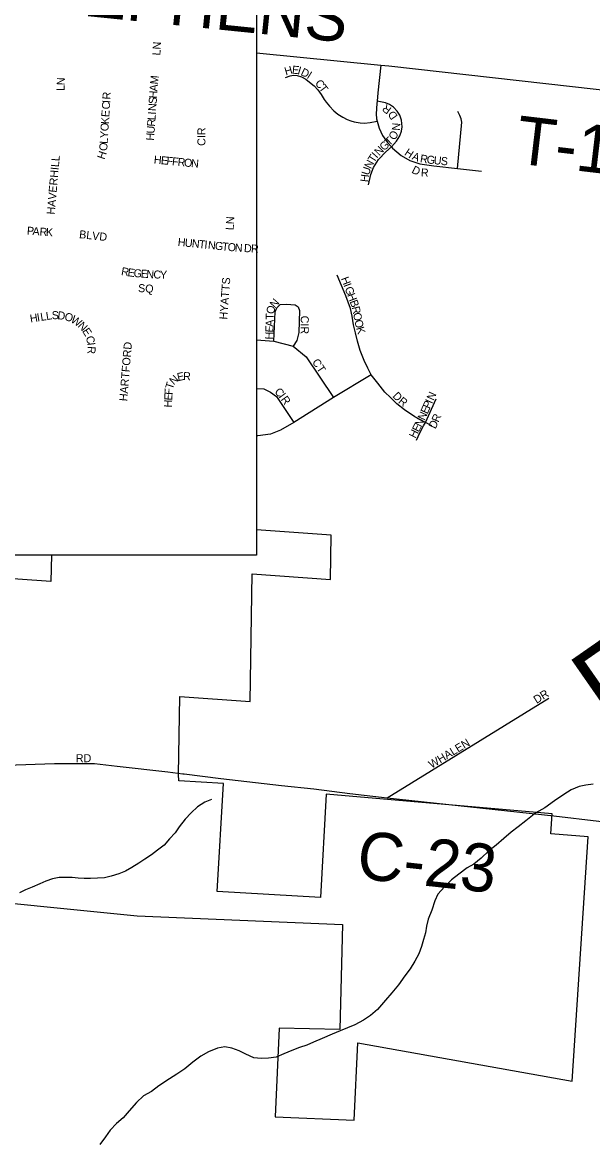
# Model space of a CAD drawing. Extents: x 0 to 34, y -4 to 22.
# Drawn here: x 5.334 to 5.809, y 14.738 to 15.668 of the extents above; entities that cross this region are included whole.
import ezdxf

# ---------------------------------------------------------------- set-up
doc = ezdxf.new("R2010")
doc.units = 0
for name, color, linetype in [('GM_X_City_Street', 7, 'Continuous'), ('GM_X_City_Street_Text', 7, 'Continuous'), ('GM_X_Corporation', 7, 'Continuous'), ('GM_X_County_Road', 7, 'Continuous'), ('GM_X_County_Road_Text', 7, 'Continuous'), ('GM_X_Minor_River', 7, 'Continuous'), ('GM_X_Minor_River_Text', 7, 'Continuous'), ('GM_X_Township', 7, 'Continuous'), ('GM_X_Township_Road', 7, 'Continuous'), ('GM_X_Township_Road_Text', 7, 'Continuous'), ('GM_X_Township_Subdivision', 7, 'Continuous'), ('GM_X_Township_Subdivision_Text', 7, 'Continuous'), ('SH_Text', 7, 'Continuous')]:
    doc.layers.add(name, color=color, linetype=linetype)

msp = doc.modelspace()

# ---------------------------------------------------------------- linework, layer by layer
at = {"layer": 'GM_X_City_Street'}
for points in [[(4.99137, 15.08253), (5.00884, 15.0807), (5.02857, 15.07761), (5.06506, 15.07393), (5.11121, 15.06768), (5.12649, 15.06572), (5.188, 15.05801), (5.26529, 15.04963), (5.29391, 15.04948), (5.32044, 15.04967), (5.36041, 15.051), (5.39371, 15.05109), (5.4127, 15.04887)], [(5.4127, 15.04887), (5.45496, 15.04395), (5.46739, 15.04243), (5.46853, 15.04229)]]:
    msp.add_lwpolyline(points, dxfattribs=at)
at = {"layer": 'GM_X_Corporation'}
msp.add_lwpolyline([(5.25994, 14.94119), (5.4292, 14.92422), (5.6003, 14.91706), (5.59811, 14.82962), (5.54745, 14.83061), (5.54426, 14.75668), (5.60993, 14.75387), (5.61301, 14.81847), (5.79152, 14.78659), (5.80493, 14.98989), (5.77377, 14.99235), (5.77482, 15.00905), (5.58671, 15.02537), (5.58194, 14.93956), (5.49607, 14.94434), (5.50108, 15.03433), (5.46397, 15.03655), (5.4637, 15.04176), (5.46482, 15.10675), (5.52335, 15.10266), (5.52518, 15.20891), (5.59022, 15.20436), (5.59085, 15.24116), (5.52856, 15.24552), (5.52856, 15.22445), (5.35814, 15.22445), (5.35738, 15.20247), (5.23558, 15.21119)], dxfattribs=at)
at = {"layer": 'GM_X_County_Road'}
msp.add_lwpolyline([(5.46853, 15.04229), (5.49894, 15.03856), (5.54946, 15.03271), (5.57652, 15.02995), (5.60628, 15.02595), (5.63744, 15.02229), (5.77635, 15.00736), (5.85112, 14.99845)], dxfattribs=at)
at = {"layer": 'GM_X_Minor_River'}
for points in [[(5.80892, 15.0339), (5.80302, 15.03293), (5.79739, 15.03194), (5.79065, 15.02911), (5.78444, 15.0252), (5.77686, 15.01997), (5.76874, 15.01422), (5.76118, 15.0098), (5.75305, 15.00324), (5.74654, 14.99826), (5.74085, 14.99381), (5.73461, 14.98856), (5.7281, 14.98305), (5.72214, 14.97833), (5.71562, 14.97229), (5.70965, 14.9673), (5.70398, 14.96419), (5.69721, 14.95895), (5.69098, 14.95423), (5.68526, 14.94817), (5.67955, 14.94212), (5.67705, 14.93654), (5.67478, 14.92882), (5.67171, 14.92139), (5.67028, 14.91553), (5.66939, 14.90993), (5.66769, 14.90434), (5.66599, 14.89875), (5.66375, 14.89264), (5.66043, 14.88628), (5.65659, 14.87992), (5.65221, 14.87411), (5.64701, 14.8667), (5.64128, 14.86011), (5.6361, 14.85404), (5.62955, 14.84613), (5.62358, 14.84114), (5.6179, 14.83722), (5.61061, 14.83333), (5.60442, 14.83102), (5.59823, 14.82844), (5.59176, 14.82561), (5.58341, 14.822), (5.57613, 14.8189), (5.57048, 14.81659), (5.56456, 14.81454), (5.5581, 14.81197), (5.55137, 14.80914), (5.54517, 14.80656), (5.53873, 14.8056), (5.53258, 14.80543), (5.52643, 14.80579), (5.5198, 14.80884), (5.51423, 14.81187), (5.50811, 14.81384), (5.50224, 14.815), (5.49634, 14.81402), (5.4888, 14.81094), (5.48232, 14.8073)], [(5.4912, 15.02104), (5.48554, 15.01872), (5.47959, 15.01481), (5.47443, 15.00981), (5.46926, 15.00455), (5.46434, 14.99821), (5.46105, 14.99318), (5.45615, 14.98818), (5.45178, 14.9829), (5.44636, 14.97871), (5.44122, 14.97505), (5.43581, 14.97139), (5.43067, 14.968), (5.425, 14.96434), (5.41959, 14.96122), (5.41394, 14.95917), (5.40776, 14.95713), (5.40212, 14.95588), (5.39623, 14.95544), (5.39061, 14.95527), (5.38526, 14.95535), (5.38018, 14.95543), (5.37511, 14.95605), (5.36949, 14.95614), (5.36441, 14.95595), (5.35877, 14.95497), (5.35339, 14.95292), (5.34827, 14.95086), (5.34181, 14.94802), (5.33642, 14.9457), (5.3313, 14.94338)], [(5.48232, 14.8073), (5.47582, 14.80232), (5.46904, 14.79681), (5.46228, 14.79238), (5.45633, 14.78846), (5.44741, 14.78245), (5.44118, 14.778), (5.4347, 14.77437), (5.42872, 14.76858), (5.42273, 14.76172), (5.41782, 14.75592), (5.41212, 14.7512), (5.40695, 14.74566), (5.40284, 14.74012), (5.39819, 14.73377)]]:
    msp.add_lwpolyline(points, dxfattribs=at)
at = {"layer": 'GM_X_Township'}
msp.add_lwpolyline([(5.52856, 15.68118), (5.52856, 15.22445), (4.09937, 15.22445)], dxfattribs=at)
at = {"layer": 'GM_X_Township_Road'}
msp.add_lwpolyline([(5.52856, 15.64294), (5.63209, 15.63261), (5.6388, 15.63194), (5.83361, 15.61004), (6.02373, 15.58852), (6.14789, 15.57274), (6.21149, 15.56583), (6.25219, 15.56091)], dxfattribs=at)
at = {"layer": 'GM_X_Township_Subdivision'}
for points in [[(5.63209, 15.63261), (5.62975, 15.60955), (5.62904, 15.60258), (5.62884, 15.60059), (5.62832, 15.59201), (5.62871, 15.58798), (5.6291, 15.58591), (5.63079, 15.58018), (5.63352, 15.57395), (5.63781, 15.56823), (5.64096, 15.56458), (5.64196, 15.56342), (5.64911, 15.55732), (5.65639, 15.55316), (5.6647, 15.5503), (5.67627, 15.54887), (5.69609, 15.54653), (5.71591, 15.54419)], [(5.55281, 15.62221), (5.55678, 15.62378), (5.55948, 15.62434), (5.5626, 15.62392), (5.56628, 15.62278), (5.56983, 15.6208), (5.57295, 15.61853), (5.57678, 15.61541), (5.57976, 15.61214), (5.58259, 15.60817), (5.58515, 15.60406), (5.58671, 15.60165), (5.5894, 15.59839), (5.59309, 15.59441), (5.59635, 15.59172), (5.60047, 15.58917), (5.60415, 15.58732), (5.60727, 15.58619), (5.61011, 15.58534), (5.61493, 15.58463), (5.61862, 15.58434), (5.6233, 15.58477), (5.6291, 15.58591)], [(5.62207, 15.53302), (5.62381, 15.54153), (5.62607, 15.54744), (5.63024, 15.55404), (5.63632, 15.56047), (5.64096, 15.56458), (5.64519, 15.56916), (5.64814, 15.57385), (5.64953, 15.5775), (5.65005, 15.58115), (5.64935, 15.58689), (5.64796, 15.59088), (5.64588, 15.59436), (5.64275, 15.59766), (5.63945, 15.59975), (5.63597, 15.60114), (5.63198, 15.602), (5.62904, 15.60258)], [(5.69609, 15.54653), (5.69974, 15.5852), (5.69918, 15.58789), (5.69804, 15.59073), (5.69634, 15.59399)], [(5.67467, 15.33209), (5.66931, 15.33497), (5.66058, 15.33965), (5.65189, 15.34551), (5.64546, 15.35062), (5.64016, 15.35572), (5.63562, 15.36026), (5.62976, 15.36763), (5.62423, 15.37482), (5.62144, 15.3803), (5.61823, 15.38673), (5.61501, 15.39487), (5.61275, 15.40262), (5.61104, 15.40961), (5.60953, 15.41642), (5.6084, 15.42361), (5.60688, 15.42985), (5.6031, 15.44043), (5.59592, 15.45764)], [(5.54301, 15.40278), (5.54435, 15.42721), (5.5457, 15.43057), (5.54838, 15.4332), (5.55376, 15.43343), (5.56093, 15.43304), (5.5634, 15.43124), (5.56452, 15.42833), (5.56385, 15.40995), (5.56228, 15.40323), (5.55914, 15.39852)], [(5.52856, 15.40372), (5.54301, 15.40278), (5.55914, 15.39852), (5.57013, 15.38956), (5.59288, 15.35582)], [(5.62423, 15.37482), (5.59288, 15.35582), (5.55978, 15.33504), (5.5487, 15.3285), (5.54039, 15.32535), (5.52981, 15.32384), (5.52856, 15.32392)], [(5.52856, 15.36344), (5.53483, 15.36289), (5.54032, 15.3602), (5.54525, 15.35673), (5.55978, 15.33504)], [(5.66181, 15.32036), (5.66465, 15.32632), (5.66777, 15.33209), (5.66931, 15.33497), (5.67827, 15.35459)], [(5.63744, 15.02229), (5.77199, 15.10533)]]:
    msp.add_lwpolyline(points, dxfattribs=at)
at = {"layer": 'SH_Text'}
msp.add_lwpolyline([(3.22638, 15.68118), (5.52856, 15.68118), (5.52856, 15.22445), (3.22638, 15.22445)], close=True, dxfattribs=at)

# ---------------------------------------------------------------- texts
at = {"layer": 'GM_X_City_Street_Text'}
msp.add_text('RD', height=0.006667, rotation=0.00001, dxfattribs=at).set_placement((5.3783, 15.0521))
at = {"layer": 'GM_X_County_Road_Text'}
msp.add_text('C-23', height=0.04, rotation=353.8008, dxfattribs=at).set_placement((5.61107, 14.95553))
at = {"layer": 'GM_X_Minor_River_Text'}
msp.add_text('Run', height=0.066662, rotation=34.81676, dxfattribs=at).set_placement((5.82299, 15.07843))
at = {"layer": 'GM_X_Township_Road_Text'}
for s, rotation, p in [('STEPHENS', 354.16521, (5.31601, 15.68074)), ('T-158', 353.22375, (5.74323, 15.55097))]:
    msp.add_text(s, height=0.04, rotation=rotation, dxfattribs=at).set_placement(p)
at = {"layer": 'GM_X_Township_Subdivision_Text'}
for s, height, rotation, p in [('LN', 0.006667, 86.8215, (5.44862, 15.64052)), ('H', 0.00667, 16.41667, (5.55309, 15.62396)), ('E', 0.00667, 355.26812, (5.55808, 15.62555)), ('M', 0.00667, 84.6555, (5.44661, 15.61633)), ('I', 0.00667, 343.65239, (5.5624, 15.62523)), ('D', 0.00667, 334.9699, (5.56497, 15.6245)), ('I', 0.00667, 327.67963, (5.57009, 15.62212)), ('L', 0.00667, 89.31696, (5.36883, 15.61109)), ('N', 0.00667, 87.17906, (5.36889, 15.61572)), ('A', 0.00667, 85.99567, (5.44621, 15.61052)), ('C', 0.00667, 310.04811, (5.57695, 15.61722)), ('T', 0.00667, 307.20873, (5.58029, 15.61325)), ('R', 0.00667, 86.42686, (5.40702, 15.60377)), ('S', 0.00667, 86.0003, (5.44547, 15.59998)), ('H', 0.00667, 85.9751, (5.4458, 15.60466)), ('E', 0.00667, 86.41804, (5.4061, 15.58912)), ('C', 0.00667, 86.4282, (5.40651, 15.59557)), ('I', 0.00667, 86.41275, (5.40683, 15.60084)), ('N', 0.00667, 85.99567, (5.44506, 15.59413)), ('R', 0.00667, 143.60394, (5.64164, 15.59662)), ('K', 0.00667, 86.41275, (5.40574, 15.58327)), ('R', 0.00667, 85.99049, (5.44416, 15.58125)), ('L', 0.00667, 86.0003, (5.44453, 15.58652)), ('I', 0.00667, 85.97357, (5.44485, 15.5912)), ('D', 0.00667, 125.00494, (5.64665, 15.59012)), ('Y', 0.00667, 86.41275, (5.405, 15.57156)), ('O', 0.00667, 86.43482, (5.40537, 15.57742)), ('U', 0.00667, 85.99567, (5.44375, 15.5754)), ('CIR', 0.006667, 90, (5.48616, 15.56535)), ('O', 0.00667, 58.02519, (5.64376, 15.56956)), ('N', 0.00667, 85.84899, (5.64795, 15.57787)), ('O', 0.00667, 86.62644, (5.40437, 15.56102)), ('L', 0.00667, 86.44582, (5.40471, 15.56688)), ('H', 0.00667, 85.99691, (5.44334, 15.56955)), ('G', 0.00667, 42.65008, (5.63484, 15.56081)), ('T', 0.00667, 44.23063, (5.6393, 15.56492)), ('H', 0.00667, 71.17105, (5.4021, 15.55355)), ('H', 0.00667, 354.41772, (5.44296, 15.55076)), ('T', 0.00667, 57.59793, (5.62656, 15.55082)), ('I', 0.00667, 48.37008, (5.62891, 15.55456)), ('N', 0.00667, 45.54094, (5.6308, 15.55668)), ('H', 0.00667, 326.57665, (5.65127, 15.55814)), ('A', 0.00667, 339.37833, (5.65762, 15.55417)), ('R', 0.00667, 350.83005, (5.66451, 15.55173)), ('G', 0.00667, 354.03366, (5.67012, 15.55084)), ('HAVERHILL', 0.006667, 84.93655, (5.36062, 15.50797)), ('E', 0.00667, 354.42828, (5.4488, 15.55019)), ('F', 0.00667, 354.45292, (5.45347, 15.54974)), ('F', 0.00667, 354.41719, (5.45814, 15.54928)), ('R', 0.00667, 354.43394, (5.46281, 15.54883)), ('O', 0.00667, 354.41772, (5.46807, 15.54831)), ('N', 0.00667, 355.48809, (5.47404, 15.54773)), ('N', 0.00667, 63.02437, (5.62398, 15.54574)), ('D', 0.00667, 333.83568, (5.65734, 15.54322)), ('U', 0.00667, 354.30474, (5.67599, 15.55022)), ('S', 0.00667, 354.28125, (5.68183, 15.54964)), ('H', 0.00667, 83.31952, (5.62168, 15.53492)), ('U', 0.00667, 72.16625, (5.62229, 15.54041)), ('R', 0.00667, 357.36082, (5.66543, 15.53991)), ('LN', 0.006667, 86.82218, (5.50964, 15.49502)), ('P', 0.00667, 355.76058, (5.33733, 15.49151)), ('A', 0.00667, 355.73373, (5.34201, 15.49116)), ('R', 0.00667, 355.74758, (5.34786, 15.49073)), ('K', 0.00667, 355.75902, (5.35313, 15.49034)), ('BLVD', 0.006667, 353.83361, (5.38078, 15.48857)), ('H', 0.00667, 354.30681, (5.4629, 15.48213)), ('U', 0.00667, 354.28506, (5.46874, 15.48155)), ('N', 0.00667, 354.30474, (5.47458, 15.48096)), ('T', 0.00667, 354.30843, (5.48042, 15.48038)), ('I', 0.00667, 354.30681, (5.48509, 15.47991)), ('N', 0.00667, 354.28506, (5.48801, 15.47962)), ('G', 0.00667, 354.29273, (5.49384, 15.47904)), ('T', 0.00667, 354.28612, (5.49968, 15.47846)), ('O', 0.00667, 354.73306, (5.50441, 15.47799)), ('N', 0.00667, 356.41233, (5.51046, 15.47743)), ('D', 0.00667, 356.74136, (5.51811, 15.47696)), ('R', 0.00667, 356.71912, (5.52397, 15.47663)), ('R', 0.00667, 350.21429, (5.41566, 15.45786)), ('E', 0.00667, 351.78195, (5.42106, 15.45694)), ('G', 0.00667, 355.42061, (5.42616, 15.45621)), ('E', 0.00667, 356.50655, (5.43215, 15.45574)), ('N', 0.00667, 356.63739, (5.43685, 15.45545)), ('C', 0.00667, 356.62213, (5.4427, 15.45511)), ('Y', 0.00667, 358.59662, (5.44822, 15.45478)), ('HYATTS', 0.006667, 85.84265, (5.50436, 15.42054)), ('H', 0.00667, 290.7786, (5.59888, 15.45492)), ('SQ', 0.006667, 356.82219, (5.42995, 15.44369)), ('I', 0.00667, 290.79565, (5.60096, 15.44944)), ('G', 0.00667, 290.80165, (5.60201, 15.44669)), ('N', 0.00667, 49.11424, (5.54403, 15.42977)), ('H', 0.00667, 290.7786, (5.60409, 15.44121)), ('B', 0.00667, 289.66363, (5.60616, 15.43576)), ('L', 0.00667, 8.88741, (5.35388, 15.42025)), ('S', 0.00667, 1.50312, (5.35829, 15.42096)), ('D', 0.00667, 353.60429, (5.36274, 15.42109)), ('O', 0.00667, 76.8383, (5.54308, 15.42481)), ('R', 0.00667, 282.90544, (5.60788, 15.43098)), ('H', 0.00667, 8.909, (5.34054, 15.41817)), ('I', 0.00667, 8.86581, (5.34634, 15.41907)), ('L', 0.00667, 8.9159, (5.34924, 15.41953)), ('O', 0.00667, 343.21703, (5.36826, 15.4205)), ('W', 0.00667, 326.63638, (5.37341, 15.41902)), ('N', 0.00667, 313.40758, (5.37947, 15.41509)), ('A', 0.00667, 88.25105, (5.5428, 15.4146)), ('T', 0.00667, 88.24834, (5.54298, 15.42046)), ('CIR', 0.006667, 270, (5.56553, 15.42397)), ('O', 0.00667, 280.12698, (5.60904, 15.42592)), ('O', 0.00667, 282.77802, (5.61014, 15.41981)), ('E', 0.00667, 302.63674, (5.3833, 15.41109)), ('H', 0.00667, 88.25105, (5.54248, 15.40404)), ('E', 0.00667, 88.2594, (5.54266, 15.40991)), ('K', 0.00667, 286.33367, (5.61155, 15.41366)), ('C', 0.00667, 286.44573, (5.38638, 15.406)), ('I', 0.00667, 276.65877, (5.38781, 15.40123)), ('HARTFORD', 0.006667, 85.42572, (5.42105, 15.3525)), ('R', 0.00667, 267.98405, (5.38814, 15.39858)), ('CT', 0.006667, 303.68671, (5.5747, 15.38536)), ('N', 0.00667, 42.30382, (5.45981, 15.36585)), ('E', 0.00667, 12.36713, (5.46334, 15.36938)), ('R', 0.00667, 357.39879, (5.46747, 15.37034)), ('F', 0.00667, 87.20885, (5.45872, 15.35791)), ('T', 0.00667, 72.2405, (5.45887, 15.36214)), ('C', 0.00667, 315.92737, (5.54322, 15.35994)), ('H', 0.00667, 87.20885, (5.45821, 15.34736)), ('E', 0.00667, 87.20885, (5.45849, 15.35322)), ('I', 0.00667, 306.72133, (5.54683, 15.35648)), ('R', 0.00667, 305.44169, (5.54856, 15.35416)), ('D', 0.00667, 312.91323, (5.6415, 15.35672)), ('R', 0.00667, 320.83937, (5.64622, 15.35174)), ('P', 0.00667, 65.79342, (5.67292, 15.34586)), ('I', 0.00667, 65.76228, (5.67484, 15.35014)), ('N', 0.00667, 65.76865, (5.67605, 15.35282)), ('N', 0.00667, 65.48769, (5.66854, 15.33621)), ('E', 0.00667, 65.78612, (5.671, 15.34158)), ('E', 0.00667, 63.4585, (5.66377, 15.32651)), ('N', 0.00667, 63.97889, (5.66589, 15.33077)), ('D', 0.00667, 65.62477, (5.67775, 15.32917)), ('R', 0.00667, 66.36815, (5.68021, 15.3346)), ('H', 0.00667, 63.46427, (5.66114, 15.32127)), ('DR', 0.006667, 32.01275, (5.7619, 15.1006)), ('WHALEN', 0.006667, 31.29034, (5.6745, 15.04664))]:
    msp.add_text(s, height=height, rotation=rotation, dxfattribs=at).set_placement(p)

doc.saveas('drawing.dxf')
